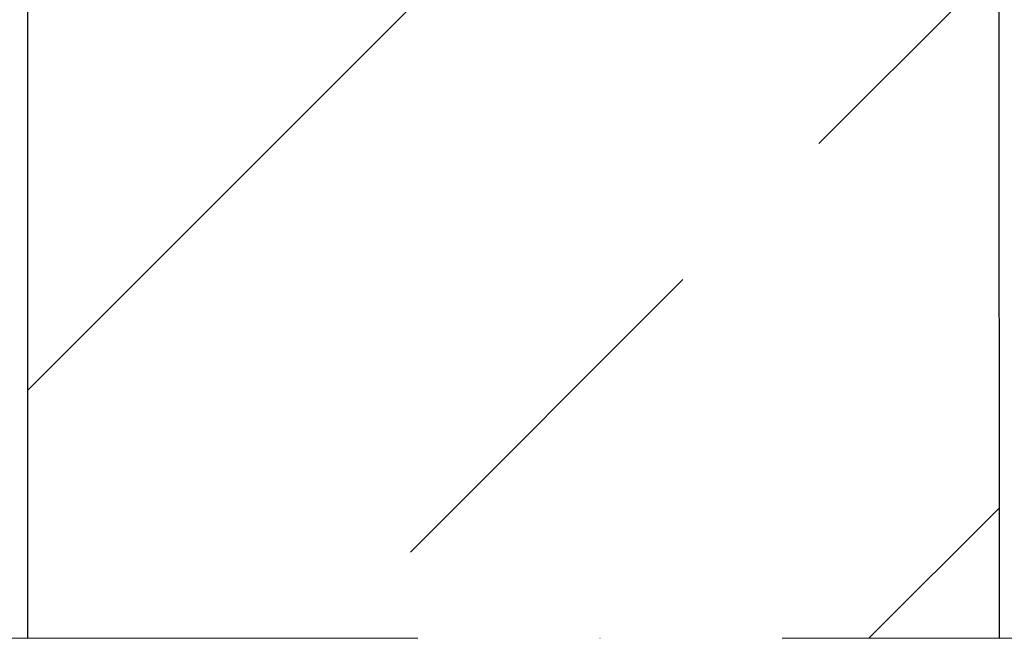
# Model space of a CAD drawing. Header units: millimetres. Extents: x -57642 to 5082813, y -177084 to 58112.
# Tile 912 of 1056: x 109174 to 109580, y -48522 to -48267. Entities that reach past the tile are written whole.
import ezdxf

# ---------------------------------------------------------------- set-up
doc = ezdxf.new("R2010")
doc.units = ezdxf.units.MM
doc.linetypes.add('ACAD_ISO10W100', pattern=[18, 12, -3, 0, -3])

msp = doc.modelspace()

# ---------------------------------------------------------------- hatches: boundary and pattern name
at = {"lineweight": 9}
h = msp.add_hatch(dxfattribs=at)
h.set_pattern_fill('ANSI33', color=256, scale=50)
h.set_pattern_definition([(45, (0, -1340.02), (-224.5064, 224.5064), []), (45, (224.5, -1340.02), (-224.5064, 224.5064), [158.75, -79.375])])
h.paths.add_polyline_path([(109576.98347, -47713.05646), (109142.98347, -47707.2569), (109142.98347, -47636.98964), (109008.33601, -47636.98964, -1), (108987.63094, -47636.98964), (108852.98347, -47636.98964), (108852.98347, -47902.76692), (108952.98347, -47902.76692), (108952.98347, -47912.76692), (108852.98347, -47912.76692), (108852.98347, -48072.76692), (108952.98347, -48072.76692), (108952.98347, -48082.7669), (109130.9978, -48082.76692, -0.414213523), (109127.99781, -48079.76692), (109127.99781, -48076.76692), (109174.39781, -48076.76692), (109174.39781, -48066.76692), (109299.48485, -48066.76692), (109299.48485, -48064.76692), (109459.48485, -48064.76692), (109577.25974, -48066.76692)])
h.paths.add_polyline_path([(109577.27224, -48082.76692), (109187.99781, -48082.76692), (109187.99781, -48116.76692), (109176.98347, -48116.76945), (109176.98343, -48260.05642), (109176.98331, -48521.69973), (109577.61507, -48521.69973)])
edge = h.paths.add_edge_path()
edge.add_line((109142.98347, -46516.26793), (109139.48347, -46516.26793))
edge.add_arc((109139.48347, -46512.76793), 3.5, 180, 270, ccw=False)
edge.add_line((109135.98347, -46512.76793), (109135.98347, -46496.76793))
edge.add_arc((109128.98347, -46496.76793), 7, 0, 90)
edge.add_line((109128.98347, -46489.76793), (109084.98347, -46489.76793))
edge.add_arc((109084.98347, -46487.76793), 2, 180, 270, ccw=False)
edge.add_line((109082.98347, -46487.76793), (109082.98347, -46484.76793))
edge.add_arc((109084.98347, -46484.76793), 2, 90, 180, ccw=False)
edge.add_line((109084.98347, -46482.76793), (108992.98347, -46482.76793))
edge.add_line((108992.98347, -46482.76793), (108992.98347, -46782.76793))
edge.add_line((108992.98347, -46782.76793), (108852.98347, -46782.76793))
edge.add_line((108852.98347, -46782.76793), (108852.98347, -47636.98964))
edge.add_line((108852.98347, -47636.98964), (108987.63094, -47636.98964))
edge.add_arc((108997.98347, -47636.98964), 10.35253, 0, 180, ccw=False)
edge.add_line((109008.33601, -47636.98964), (109142.98347, -47636.98964))
edge.add_line((109142.98347, -47636.98964), (109142.98347, -47131.80114))
edge.add_line((109142.98347, -47131.80114), (109095.4832, -47131.80114))
edge.add_line((109095.4832, -47131.80114), (109095.4832, -47128.66078))
edge.add_line((109095.4832, -47128.66078), (109142.98347, -47128.66078))
edge.add_line((109142.98347, -47128.66078), (109142.98347, -46516.26793))

# ---------------------------------------------------------------- linework, layer by layer
for p, q in [((109577.61507, -48521.69973), (109576.98347, -47713.05646)), ((109176.98331, -48521.69973), (109176.98347, -48082.84844))]:
    msp.add_line(p, q)
at = {"linetype": 'ACAD_ISO10W100', "lineweight": 18, "ltscale": 25}
msp.add_line((109787.98316, -48521.69973), (107046.90414, -48521.69973), dxfattribs=at)

doc.saveas('drawing.dxf')
